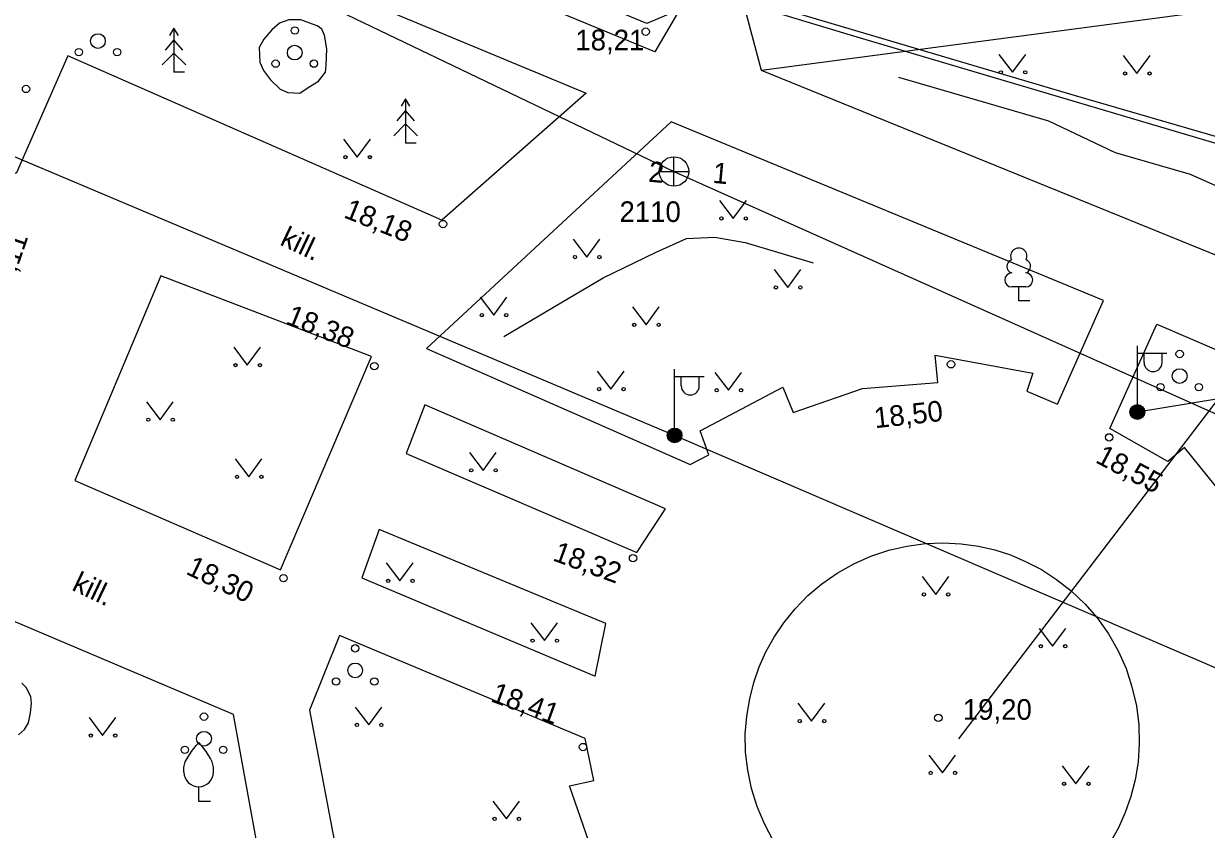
# Model space of a CAD drawing. Extents: x 713497 to 713863, y 6590062 to 6590327.
# Drawn here: x 713622.93 to 713663.07, y 6590250.54 to 6590277.88 of the extents above; entities that cross this region are included whole.
import ezdxf

# ---------------------------------------------------------------- set-up
doc = ezdxf.new("R2010")
doc.units = 0
for name, color, linetype in [('HALJASTUS', 7, 'Continuous'), ('KKAEV', 7, 'Continuous'), ('KORGUS', 7, 'Continuous'), ('KTRASS', 7, 'Continuous'), ('MPKAABEL', 7, 'Continuous'), ('POST', 7, 'Continuous'), ('PUU', 7, 'Continuous'), ('SIKAEV', 7, 'Continuous'), ('SITRASS', 7, 'Continuous'), ('TEE', 7, 'Continuous'), ('TORU NR', 7, 'Continuous')]:
    doc.layers.add(name, color=color, linetype=linetype)

msp = doc.modelspace()

# ---------------------------------------------------------------- linework, layer by layer
at = {"layer": 'HALJASTUS'}
for p, q in [((713656.027, 6590276.837), (713656.49, 6590276.23)), ((713656.49, 6590276.23), (713656.936, 6590276.837)), ((713660.247, 6590276.797), (713660.71, 6590276.19)), ((713660.71, 6590276.19), (713661.156, 6590276.797)), ((713633.787, 6590273.957), (713634.25, 6590273.35)), ((713634.25, 6590273.35), (713634.696, 6590273.957)), ((713646.547, 6590271.877), (713647.01, 6590271.27)), ((713647.01, 6590271.27), (713647.456, 6590271.877)), ((713641.577, 6590270.567), (713642.04, 6590269.96)), ((713642.04, 6590269.96), (713642.486, 6590270.567)), ((713648.397, 6590269.537), (713648.86, 6590268.93)), ((713648.86, 6590268.93), (713649.306, 6590269.537)), ((713638.417, 6590268.597), (713638.88, 6590267.99)), ((713638.88, 6590267.99), (713639.326, 6590268.597)), ((713643.587, 6590268.267), (713644.05, 6590267.66)), ((713644.05, 6590267.66), (713644.496, 6590268.267)), ((713630.057, 6590266.897), (713630.52, 6590266.29)), ((713630.52, 6590266.29), (713630.966, 6590266.897)), ((713642.397, 6590266.087), (713642.86, 6590265.48)), ((713642.86, 6590265.48), (713643.306, 6590266.087)), ((713646.387, 6590266.047), (713646.85, 6590265.44)), ((713646.85, 6590265.44), (713647.296, 6590266.047)), ((713627.097, 6590265.047), (713627.56, 6590264.44)), ((713627.56, 6590264.44), (713628.006, 6590265.047)), ((713630.107, 6590263.107), (713630.57, 6590262.5)), ((713630.57, 6590262.5), (713631.016, 6590263.107)), ((713638.057, 6590263.327), (713638.52, 6590262.72)), ((713638.52, 6590262.72), (713638.966, 6590263.327)), ((713635.237, 6590259.577), (713635.7, 6590258.97)), ((713635.7, 6590258.97), (713636.146, 6590259.577)), ((713653.417, 6590259.117), (713653.88, 6590258.51)), ((713653.88, 6590258.51), (713654.326, 6590259.117)), ((713640.137, 6590257.547), (713640.6, 6590256.94)), ((713640.6, 6590256.94), (713641.046, 6590257.547)), ((713657.387, 6590257.357), (713657.85, 6590256.75)), ((713657.85, 6590256.75), (713658.296, 6590257.357)), ((713634.177, 6590254.687), (713634.64, 6590254.08)), ((713634.64, 6590254.08), (713635.086, 6590254.687)), ((713649.207, 6590254.817), (713649.67, 6590254.21)), ((713649.67, 6590254.21), (713650.116, 6590254.817)), ((713625.147, 6590254.327), (713625.61, 6590253.72)), ((713625.61, 6590253.72), (713626.056, 6590254.327)), ((713653.647, 6590253.057), (713654.11, 6590252.45)), ((713654.11, 6590252.45), (713654.556, 6590253.057)), ((713658.177, 6590252.687), (713658.64, 6590252.08)), ((713658.64, 6590252.08), (713659.086, 6590252.687)), ((713638.847, 6590251.497), (713639.31, 6590250.89)), ((713639.31, 6590250.89), (713639.756, 6590251.497))]:
    msp.add_line(p, q, dxfattribs=at)
for points in [[(713631.35, 6590277.67), (713631.08, 6590277.36), (713630.92, 6590277.07), (713630.94, 6590276.57), (713631.07, 6590276.29), (713631.31, 6590275.98), (713631.63, 6590275.66), (713631.9, 6590275.55), (713632.3, 6590275.52), (713632.58, 6590275.71), (713632.93, 6590275.93), (713633.17, 6590276.23), (713633.2, 6590276.46), (713633.22, 6590277.03), (713633.14, 6590277.49), (713633.05, 6590277.7), (713632.89, 6590277.81), (713632.73, 6590277.87), (713632.34, 6590278.01), (713631.93, 6590278.01), (713631.61, 6590277.9), (713631.35, 6590277.67)], [(713669.14, 6590269.81), (713662.53, 6590272.76), (713659.98, 6590273.5), (713657.72, 6590274.57), (713652.63, 6590276.05)], [(713639.22, 6590267.26), (713642.6, 6590269.25), (713644.4, 6590270.13), (713645.42, 6590270.59), (713646.39, 6590270.64), (713647.41, 6590270.45), (713649.72, 6590269.76)], [(713622.75, 6590253.74), (713622.96, 6590253.93), (713623.09, 6590254.15), (713623.16, 6590254.49), (713623.19, 6590254.82), (713623.17, 6590255.04), (713623.02, 6590255.35), (713622.87, 6590255.5)]]:
    msp.add_lwpolyline(points, dxfattribs=at)
for centre, radius in [((713625.45, 6590277.29), 0.25), ((713632.13, 6590277.65), 0.125), ((713632.13, 6590276.9), 0.25), ((713624.8, 6590276.915), 0.125), ((713626.1, 6590276.915), 0.125), ((713631.48, 6590276.525), 0.125), ((713632.78, 6590276.525), 0.125), ((713656.089, 6590276.23), 0.055), ((713656.918, 6590276.23), 0.055), ((713660.309, 6590276.19), 0.055), ((713661.138, 6590276.19), 0.055), ((713623.01, 6590275.665), 0.125), ((713633.849, 6590273.35), 0.055), ((713634.678, 6590273.35), 0.055), ((713646.609, 6590271.27), 0.055), ((713647.438, 6590271.27), 0.055), ((713641.639, 6590269.96), 0.055), ((713642.468, 6590269.96), 0.055), ((713648.459, 6590268.93), 0.055), ((713649.288, 6590268.93), 0.055), ((713638.479, 6590267.99), 0.055), ((713639.308, 6590267.99), 0.055), ((713643.649, 6590267.66), 0.055), ((713644.478, 6590267.66), 0.055), ((713662.16, 6590266.67), 0.125), ((713630.119, 6590266.29), 0.055), ((713630.948, 6590266.29), 0.055), ((713662.16, 6590265.92), 0.25), ((713642.459, 6590265.48), 0.055), ((713643.288, 6590265.48), 0.055), ((713646.449, 6590265.44), 0.055), ((713647.278, 6590265.44), 0.055), ((713661.51, 6590265.545), 0.125), ((713662.81, 6590265.545), 0.125), ((713627.159, 6590264.44), 0.055), ((713627.988, 6590264.44), 0.055), ((713638.119, 6590262.72), 0.055), ((713638.948, 6590262.72), 0.055), ((713630.169, 6590262.5), 0.055), ((713630.998, 6590262.5), 0.055), ((713635.299, 6590258.97), 0.055), ((713636.128, 6590258.97), 0.055), ((713653.479, 6590258.51), 0.055), ((713654.308, 6590258.51), 0.055), ((713634.18, 6590256.68), 0.125), ((713640.199, 6590256.94), 0.055), ((713641.028, 6590256.94), 0.055), ((713657.449, 6590256.75), 0.055), ((713658.278, 6590256.75), 0.055), ((713634.18, 6590255.93), 0.25), ((713633.53, 6590255.555), 0.125), ((713634.83, 6590255.555), 0.125), ((713629.05, 6590254.36), 0.125), ((713649.269, 6590254.21), 0.055), ((713650.098, 6590254.21), 0.055), ((713629.05, 6590253.61), 0.25), ((713634.239, 6590254.08), 0.055), ((713635.068, 6590254.08), 0.055), ((713625.209, 6590253.72), 0.055), ((713626.038, 6590253.72), 0.055), ((713628.4, 6590253.235), 0.125), ((713629.7, 6590253.235), 0.125), ((713653.709, 6590252.45), 0.055), ((713654.538, 6590252.45), 0.055), ((713658.239, 6590252.08), 0.055), ((713659.068, 6590252.08), 0.055), ((713638.909, 6590250.89), 0.055), ((713639.738, 6590250.89), 0.055)]:
    msp.add_circle(centre, radius, dxfattribs=at)
at = {"layer": 'KKAEV'}
for p, q in [((713644.999, 6590272.366), (713644.999, 6590273.366)), ((713644.499, 6590272.866), (713645.499, 6590272.866))]:
    msp.add_line(p, q, dxfattribs=at)
msp.add_circle((713644.999, 6590272.866), 0.5, dxfattribs=at)
at = {"layer": 'KORGUS'}
for centre in [(713644.04, 6590277.61), (713637.16, 6590271.08), (713634.83, 6590266.26), (713654.4, 6590266.32), (713659.77, 6590263.84), (713643.61, 6590259.74), (713631.75, 6590259.06), (713653.97, 6590254.32), (713641.91, 6590253.33)]:
    msp.add_circle(centre, 0.125, dxfattribs=at)
at = {"layer": 'KTRASS'}
for points in [[(713603.64, 6590292.708), (713644.999, 6590272.866)], [(713644.999, 6590272.866), (713679.269, 6590257.532)]]:
    msp.add_lwpolyline(points, dxfattribs=at)
at = {"layer": 'MPKAABEL'}
for points in [[(713584.24, 6590314.87), (713592.08, 6590311.75), (713588.15, 6590302.22), (713637.53, 6590282.5), (713644.67, 6590279.58), (713658.61, 6590275.44), (713680.04, 6590269.22), (713682.53, 6590274.19), (713706.97, 6590264.14)], [(713699.54, 6590263.131), (713689.332, 6590266.147), (713666.709, 6590272.832), (713651.218, 6590277.42), (713642.378, 6590280.091), (713624.891, 6590287.217), (713610.06, 6590293.26), (713598.37, 6590297.57)], [(713645.02, 6590263.908), (713614.169, 6590276.931)], [(713654.668, 6590253.605), (713663.475, 6590265.145), (713660.724, 6590264.701)], [(713679.406, 6590249.131), (713645.02, 6590263.908)]]:
    msp.add_lwpolyline(points, dxfattribs=at)
at = {"layer": 'POST'}
for p, q in [((713660.724, 6590264.951), (713660.724, 6590266.951)), ((713660.724, 6590266.701), (713661.724, 6590266.701)), ((713660.951, 6590266.38), (713660.951, 6590266.701)), ((713661.563, 6590266.38), (713661.563, 6590266.701)), ((713645.02, 6590264.158), (713645.02, 6590266.158)), ((713645.02, 6590265.908), (713646.02, 6590265.908)), ((713645.247, 6590265.587), (713645.247, 6590265.908)), ((713645.859, 6590265.587), (713645.859, 6590265.908))]:
    msp.add_line(p, q, dxfattribs=at)
for centre, radius in [((713660.724, 6590264.701), 0.25), ((713660.724, 6590264.701), 0.225), ((713660.724, 6590264.701), 0.2), ((713660.724, 6590264.701), 0.175), ((713660.724, 6590264.701), 0.15), ((713660.724, 6590264.701), 0.125), ((713660.724, 6590264.701), 0.1), ((713660.724, 6590264.701), 0.075), ((713660.724, 6590264.701), 0.05), ((713660.724, 6590264.701), 0.025), ((713645.02, 6590263.908), 0.25), ((713645.02, 6590263.908), 0.225), ((713645.02, 6590263.908), 0.2), ((713645.02, 6590263.908), 0.175), ((713645.02, 6590263.908), 0.15), ((713645.02, 6590263.908), 0.125), ((713645.02, 6590263.908), 0.1), ((713645.02, 6590263.908), 0.075), ((713645.02, 6590263.908), 0.05), ((713645.02, 6590263.908), 0.025)]:
    msp.add_circle(centre, radius, dxfattribs=at)
for centre in [(713661.257, 6590266.38), (713645.553, 6590265.587)]:
    msp.add_arc(centre, 0.306, 180, 0, dxfattribs=at)
at = {"layer": 'PUU'}
for p, q in [((713628.03, 6590277.73), (713627.88, 6590277.48)), ((713628.18, 6590277.48), (713628.03, 6590277.73)), ((713628.03, 6590277.73), (713628.03, 6590276.23)), ((713628.03, 6590277.33), (713627.73, 6590276.98)), ((713628.33, 6590276.98), (713628.03, 6590277.33)), ((713628.03, 6590276.88), (713627.63, 6590276.48)), ((713628.43, 6590276.48), (713628.03, 6590276.88)), ((713628.39, 6590276.23), (713628.03, 6590276.23)), ((713635.89, 6590275.33), (713635.74, 6590275.08)), ((713636.04, 6590275.08), (713635.89, 6590275.33)), ((713635.89, 6590275.33), (713635.89, 6590273.83)), ((713635.89, 6590274.93), (713635.59, 6590274.58)), ((713636.19, 6590274.58), (713635.89, 6590274.93)), ((713635.89, 6590274.48), (713635.49, 6590274.08)), ((713636.29, 6590274.08), (713635.89, 6590274.48)), ((713636.25, 6590273.83), (713635.89, 6590273.83)), ((713656.94, 6590268.945), (713656.46, 6590268.945)), ((713656.7, 6590268.47), (713656.7, 6590268.945)), ((713657.08, 6590268.47), (713656.7, 6590268.47)), ((713628.87, 6590251.48), (713628.87, 6590251.98)), ((713629.27, 6590251.48), (713628.87, 6590251.48))]:
    msp.add_line(p, q, dxfattribs=at)
for points in [[(713628.37, 6590252.48), (713628.37, 6590252.63), (713628.38, 6590252.695), (713628.415, 6590252.825), (713628.475, 6590252.945), (713628.62, 6590253.18), (713628.78, 6590253.385), (713628.87, 6590253.48)], [(713629.37, 6590252.48), (713629.37, 6590252.63), (713629.36, 6590252.695), (713629.325, 6590252.825), (713629.265, 6590252.945), (713629.12, 6590253.18), (713628.96, 6590253.385), (713628.87, 6590253.48)]]:
    msp.add_lwpolyline(points, dxfattribs=at)
for centre, radius, start, end in [((713656.7, 6590269.99), 0.277, 332.5799, 207.4201), ((713656.53, 6590269.643), 0.233, 109.0217, 253.1415), ((713656.87, 6590269.643), 0.233, 286.8508, 70.9859), ((713656.463, 6590269.182), 0.238, 90.0016, 269.3953), ((713656.937, 6590269.182), 0.238, 270.6047, 89.9984), ((713628.87, 6590252.48), 0.5, 180, 0)]:
    msp.add_arc(centre, radius, start, end, dxfattribs=at)
at = {"layer": 'SITRASS'}
msp.add_lwpolyline([(713649.69, 6590286.04), (713644.35, 6590276.92), (713624.63, 6590285.07)], dxfattribs=at)
at = {"layer": 'TEE'}
for points in [[(713647.964, 6590276.295), (713647.189, 6590279.23), (713645.489, 6590278.482), (713644.073, 6590277.883), (713636.133, 6590281.17), (713609.749, 6590291.956), (713590.7, 6590299.05), (713592.2, 6590295.73)], [(713604.39, 6590291.157), (713642.016, 6590275.519), (713637.118, 6590271.215), (713624.427, 6590276.787), (713622.677, 6590272.791), (713600.415, 6590282.415), (713604.39, 6590291.157)], [(713670.756, 6590228.07), (713675.837, 6590238.63), (713677.485, 6590242.372), (713678.628, 6590244.86), (713679.38, 6590246.468), (713680.165, 6590248.022), (713684.931, 6590257.984), (713686.58, 6590261.37), (713684.169, 6590271.801), (713667.396, 6590278.873), (713647.964, 6590276.295)], [(713673.938, 6590276.149), (713671.821, 6590271.402), (713670.007, 6590267.333), (713659.106, 6590271.765), (713648.277, 6590276.168), (713647.964, 6590276.295)], [(713644.903, 6590274.549), (713636.598, 6590266.855), (713642.369, 6590264.321), (713645.552, 6590262.924), (713646.183, 6590263.247), (713645.885, 6590264.066), (713648.689, 6590265.543), (713649.047, 6590264.683), (713651.395, 6590265.499), (713653.952, 6590265.702), (713653.863, 6590266.633), (713657.183, 6590266.014), (713656.973, 6590265.406), (713658.018, 6590264.966), (713659.572, 6590268.486), (713644.903, 6590274.549)], [(713631.759, 6590245.03), (713630.049, 6590254.438), (713617.269, 6590259.855), (713618.646, 6590263.406), (713596.22, 6590272.9), (713591.585, 6590262.502)], [(713627.587, 6590269.322), (713624.665, 6590262.38), (713631.651, 6590259.342), (713634.736, 6590266.585), (713627.587, 6590269.322)], [(713665.427, 6590257.165), (713664.818, 6590258.805), (713663.919, 6590260.584), (713664.411, 6590260.917), (713662.329, 6590263.496), (713661.764, 6590263.021), (713659.786, 6590264.14), (713661.382, 6590267.68), (713668.831, 6590264.481), (713665.427, 6590257.165)], [(713636.548, 6590264.945), (713635.909, 6590263.289), (713643.738, 6590259.937), (713644.711, 6590261.419), (713636.548, 6590264.945)], [(713634.99, 6590260.716), (713634.403, 6590259.073), (713642.324, 6590255.737), (713642.691, 6590257.525), (713634.99, 6590260.716)], [(713648.37, 6590250.16), (713648.07, 6590250.72), (713647.82, 6590251.31), (713647.63, 6590251.92), (713647.5, 6590252.54), (713647.43, 6590253.16), (713647.42, 6590253.78), (713647.47, 6590254.38), (713647.57, 6590254.97), (713647.71, 6590255.52), (713647.89, 6590256.05), (713648.12, 6590256.56), (713648.4, 6590257.06), (713648.73, 6590257.55), (713649.11, 6590258.02), (713649.54, 6590258.47), (713650.02, 6590258.87), (713650.54, 6590259.23), (713651.1, 6590259.55), (713651.68, 6590259.81), (713652.29, 6590260.01), (713652.9, 6590260.15), (713653.53, 6590260.24), (713654.14, 6590260.26), (713654.75, 6590260.23), (713655.33, 6590260.15), (713655.89, 6590260.02), (713656.42, 6590259.85)], [(713656.42, 6590259.85), (713656.95, 6590259.62), (713657.47, 6590259.35), (713657.98, 6590259.02), (713658.48, 6590258.63), (713658.94, 6590258.19), (713659.36, 6590257.71), (713659.74, 6590257.17), (713660.07, 6590256.6), (713660.34, 6590255.99), (713660.54, 6590255.37), (713660.69, 6590254.73), (713660.77, 6590254.08), (713660.79, 6590253.45), (713660.75, 6590252.82), (713660.65, 6590252.22), (713660.5, 6590251.65), (713660.31, 6590251.11), (713660.08, 6590250.59), (713659.79, 6590250.07)], [(713646.376, 6590238.508), (713648.618, 6590243.407), (713647.907, 6590243.704), (713647.637, 6590243.167), (713646.471, 6590243.828), (713644.863, 6590244.739), (713645.244, 6590245.494), (713644.197, 6590246.986), (713643.196, 6590249.332), (713642.482, 6590249.048), (713641.448, 6590252.012), (713642.275, 6590252.195), (713641.989, 6590253.624), (713633.647, 6590257.118), (713632.632, 6590254.577), (713634.678, 6590243.788)]]:
    msp.add_lwpolyline(points, dxfattribs=at)

# ---------------------------------------------------------------- texts
at = {"layer": 'KORGUS'}
for s, p in [('18,21', (713641.652, 6590276.975)), ('19,20', (713654.801, 6590254.255))]:
    msp.add_text(s, height=0.7, dxfattribs=at).set_placement(p)
for s, rotation, p in [('18,18', 337.9719, (713633.757, 6590271.318)), ('18,11', 70.8219, (713622.322, 6590268.425)), ('18,38', 337.9719, (713631.792, 6590267.714)), ('18,50', 6.2406, (713651.826, 6590264.148)), ('18,55', 332.1966, (713659.266, 6590263.007)), ('18,32', 339.9941, (713640.849, 6590259.671)), ('18,30', 334.1528, (713628.401, 6590259.221)), ('18,41', 339.9941, (713638.745, 6590254.889))]:
    msp.add_text(s, height=0.7, rotation=rotation, dxfattribs=at).set_placement(p)
at = {"layer": 'SIKAEV'}
msp.add_text('2110', height=0.7, dxfattribs=at).set_placement((713643.15, 6590271.15))
at = {"layer": 'TEE'}
for p in [(713631.592, 6590270.393), (713624.532, 6590258.673)]:
    msp.add_text('kill.', height=0.7, rotation=334.4912, dxfattribs=at).set_placement(p)
at = {"layer": 'TORU NR'}
for s, p in [('2', (713644.111, 6590272.52)), ('1', (713646.291, 6590272.48))]:
    msp.add_text(s, height=0.7, rotation=354.7103, dxfattribs=at).set_placement(p)

doc.saveas('drawing.dxf')
